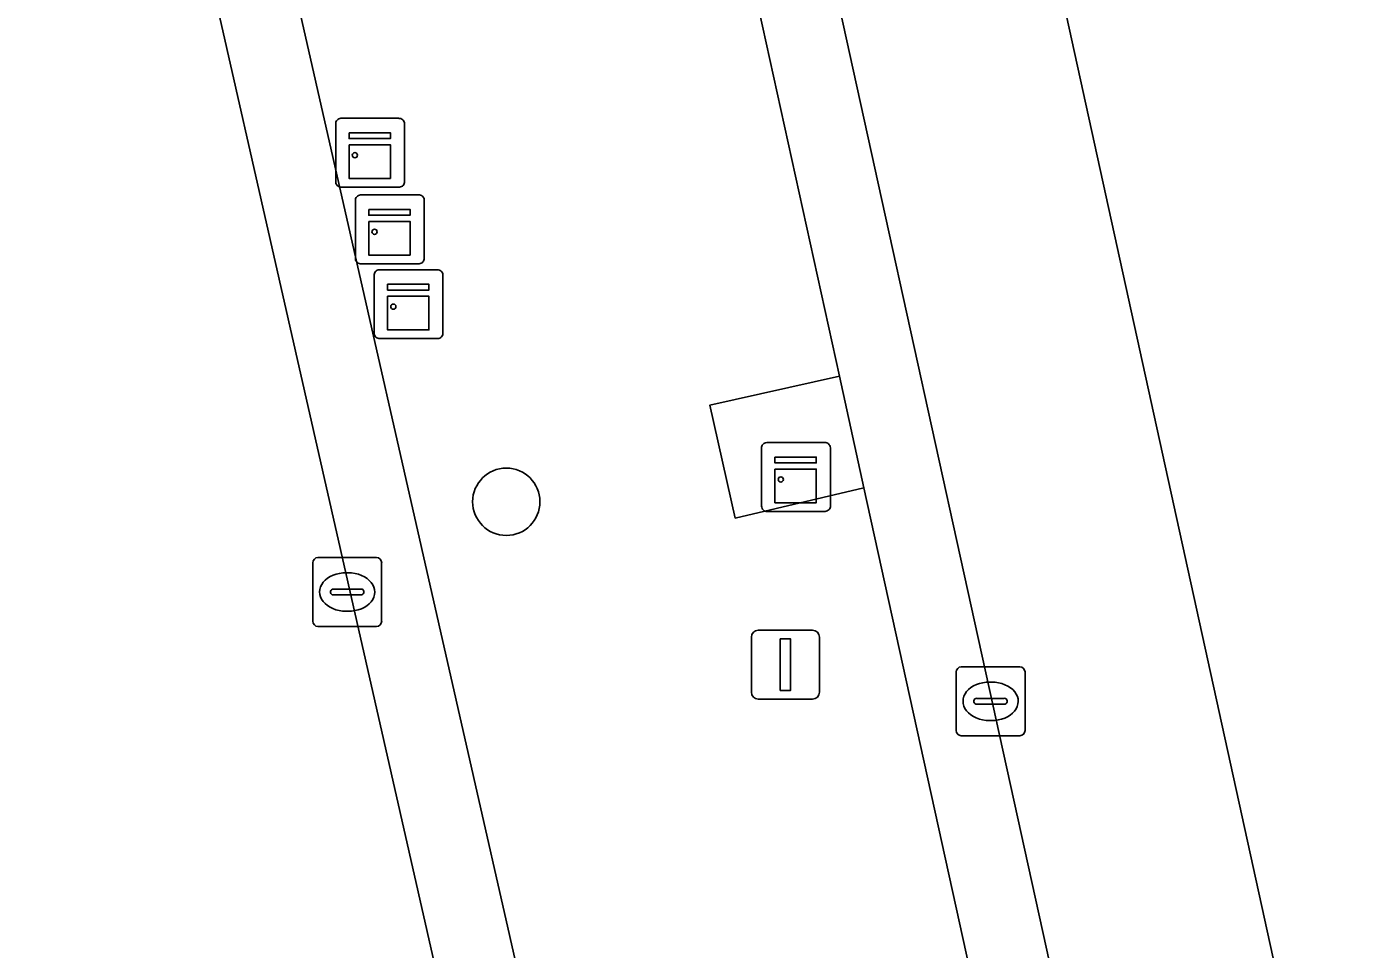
# Model space of a CAD drawing. Extents: x 160806 to 161707, y 383696 to 384148.
# Drawn here: x 161375.18 to 161394.4, y 383864.21 to 383877.62 of the extents above; entities that cross this region are included whole.
import ezdxf

# ---------------------------------------------------------------- set-up
doc = ezdxf.new("R2010")
doc.units = 0
for name, color, linetype in [('IMGEO_Afsluitpaal', 7, 'Continuous'), ('IMGEO_Boom', 7, 'Continuous'), ('IMGEO_Groenvoorziening', 7, 'Continuous'), ('IMGEO_Kast', 7, 'Continuous'), ('IMGEO_Kolk', 7, 'Continuous'), ('IMGEO_OVBaan_gesloten', 7, 'Continuous'), ('IMGEO_Rijbaan_lokaal_gesloten', 7, 'Continuous'), ('IMGEO_Terreindeel_open', 7, 'Continuous'), ('IMGEO_Verkeerseiland_open', 7, 'Continuous')]:
    doc.layers.add(name, color=color, linetype=linetype)

msp = doc.modelspace()

# ---------------------------------------------------------------- linework, layer by layer
at = {"layer": 'IMGEO_Afsluitpaal'}
for p, q in [((161385.709, 383867.945), (161385.709, 383868.745)), ((161385.709, 383868.745), (161385.709, 383867.945)), ((161385.809, 383868.845), (161386.599, 383868.845)), ((161386.599, 383868.845), (161385.809, 383868.845)), ((161386.699, 383868.745), (161386.699, 383867.945)), ((161386.699, 383867.945), (161386.699, 383868.745)), ((161386.599, 383867.845), (161385.809, 383867.845)), ((161385.809, 383867.845), (161386.599, 383867.845))]:
    msp.add_line(p, q, dxfattribs=at)
msp.add_lwpolyline([(161386.129, 383868.72), (161386.279, 383868.72), (161386.279, 383867.97), (161386.129, 383867.97), (161386.129, 383868.72)], dxfattribs=at)
for centre, start, end in [((161385.809, 383868.745), 90, 180), ((161385.809, 383868.745), 90, 180), ((161386.599, 383868.745), 0, 90), ((161386.599, 383868.745), 360, 90), ((161385.809, 383867.945), 180, 270), ((161385.809, 383867.945), 180, 270), ((161386.599, 383867.945), 270, 0), ((161386.599, 383867.945), 270, 0)]:
    msp.add_arc(centre, 0.1, start, end, dxfattribs=at)
at = {"layer": 'IMGEO_Boom'}
msp.add_circle((161382.148, 383870.712), 0.489, dxfattribs=at)
at = {"layer": 'IMGEO_Groenvoorziening'}
msp.add_lwpolyline([(161391.257, 383853.123), (161387.344, 383870.916), (161385.474, 383870.476), (161385.105, 383872.114), (161386.987, 383872.538), (161382.992, 383890.702), (161376.564, 383889.227), (161384.236, 383855.416)], dxfattribs=at)
at = {"layer": 'IMGEO_Kast'}
for p, q in [((161379.669, 383875.358), (161379.669, 383876.199)), ((161379.669, 383876.199), (161379.669, 383875.358)), ((161379.744, 383876.283), (161380.585, 383876.283)), ((161380.585, 383876.283), (161379.744, 383876.283)), ((161380.669, 383876.208), (161380.669, 383875.367)), ((161380.669, 383875.367), (161380.669, 383876.208)), ((161380.594, 383875.283), (161379.753, 383875.283)), ((161379.753, 383875.283), (161380.594, 383875.283)), ((161379.955, 383874.245), (161379.955, 383875.086)), ((161379.955, 383875.086), (161379.955, 383874.245)), ((161380.03, 383875.17), (161380.871, 383875.17)), ((161380.871, 383875.17), (161380.03, 383875.17)), ((161380.955, 383875.095), (161380.955, 383874.254)), ((161380.955, 383874.254), (161380.955, 383875.095)), ((161380.88, 383874.17), (161380.039, 383874.17)), ((161380.039, 383874.17), (161380.88, 383874.17)), ((161380.303, 383874.083), (161381.144, 383874.083)), ((161381.144, 383874.083), (161380.303, 383874.083)), ((161380.228, 383873.158), (161380.228, 383873.999)), ((161380.228, 383873.999), (161380.228, 383873.158)), ((161381.228, 383874.008), (161381.228, 383873.167)), ((161381.228, 383873.167), (161381.228, 383874.008)), ((161381.153, 383873.083), (161380.312, 383873.083)), ((161380.312, 383873.083), (161381.153, 383873.083)), ((161385.932, 383871.572), (161386.773, 383871.572)), ((161386.773, 383871.572), (161385.932, 383871.572)), ((161385.857, 383870.647), (161385.857, 383871.488)), ((161385.857, 383871.488), (161385.857, 383870.647)), ((161386.857, 383871.497), (161386.857, 383870.656)), ((161386.857, 383870.656), (161386.857, 383871.497)), ((161386.782, 383870.572), (161385.941, 383870.572)), ((161385.941, 383870.572), (161386.782, 383870.572))]:
    msp.add_line(p, q, dxfattribs=at)
for points in [[(161379.864, 383876.073), (161380.464, 383876.073), (161380.464, 383875.988), (161379.864, 383875.988), (161379.864, 383876.073)], [(161379.864, 383875.898), (161380.464, 383875.898), (161380.464, 383875.409), (161379.864, 383875.409), (161379.864, 383875.898)], [(161380.15, 383874.96), (161380.75, 383874.96), (161380.75, 383874.875), (161380.15, 383874.875), (161380.15, 383874.96)], [(161380.15, 383874.785), (161380.75, 383874.785), (161380.75, 383874.296), (161380.15, 383874.296), (161380.15, 383874.785)], [(161380.423, 383873.873), (161381.023, 383873.873), (161381.023, 383873.788), (161380.423, 383873.788), (161380.423, 383873.873)], [(161380.423, 383873.698), (161381.023, 383873.698), (161381.023, 383873.209), (161380.423, 383873.209), (161380.423, 383873.698)], [(161386.052, 383871.362), (161386.652, 383871.362), (161386.652, 383871.277), (161386.052, 383871.277), (161386.052, 383871.362)], [(161386.052, 383871.187), (161386.652, 383871.187), (161386.652, 383870.698), (161386.052, 383870.698), (161386.052, 383871.187)]]:
    msp.add_lwpolyline(points, dxfattribs=at)
for centre in [(161379.948, 383875.747), (161380.234, 383874.634), (161380.507, 383873.547), (161386.136, 383871.036)]:
    msp.add_circle(centre, 0.0377, dxfattribs=at)
for centre, start, end in [((161379.747, 383876.205), 92.4484, 184.2845), ((161379.747, 383876.205), 92.4484, 184.2845), ((161380.591, 383876.205), 2.4484, 94.2845), ((161380.591, 383876.205), 2.4484, 94.2845), ((161379.747, 383875.361), 182.4484, 274.2845), ((161379.747, 383875.361), 182.4484, 274.2845), ((161380.591, 383875.361), 272.4484, 4.2845), ((161380.591, 383875.361), 272.4484, 4.2845), ((161380.033, 383875.092), 92.4484, 184.2845), ((161380.033, 383875.092), 92.4484, 184.2845), ((161380.877, 383875.092), 2.4484, 94.2845), ((161380.877, 383875.092), 2.4484, 94.2845), ((161380.877, 383874.248), 272.4484, 4.2845), ((161380.877, 383874.248), 272.4484, 4.2845), ((161380.033, 383874.248), 182.4484, 274.2845), ((161380.033, 383874.248), 182.4484, 274.2845), ((161380.306, 383874.005), 92.4484, 184.2845), ((161380.306, 383874.005), 92.4484, 184.2845), ((161381.15, 383874.005), 2.4484, 94.2845), ((161381.15, 383874.005), 2.4484, 94.2845), ((161380.306, 383873.161), 182.4484, 274.2845), ((161380.306, 383873.161), 182.4484, 274.2845), ((161381.15, 383873.161), 272.4484, 4.2845), ((161381.15, 383873.161), 272.4484, 4.2845), ((161385.935, 383871.494), 92.4484, 184.2845), ((161385.935, 383871.494), 92.4484, 184.2845), ((161386.779, 383871.494), 2.4484, 94.2845), ((161386.779, 383871.494), 2.4484, 94.2845), ((161385.935, 383870.65), 182.4484, 274.2845), ((161385.935, 383870.65), 182.4484, 274.2845), ((161386.779, 383870.65), 272.4484, 4.2845), ((161386.779, 383870.65), 272.4484, 4.2845)]:
    msp.add_arc(centre, 0.0779, start, end, dxfattribs=at)
at = {"layer": 'IMGEO_Kolk'}
for p, q in [((161379.411, 383869.901), (161380.263, 383869.901)), ((161379.336, 383868.975), (161379.336, 383869.827)), ((161379.824, 383869.681), (161379.849, 383869.681)), ((161380.337, 383869.827), (161380.337, 383868.975)), ((161379.595, 383869.395), (161379.595, 383869.407)), ((161380.033, 383869.358), (161379.635, 383869.358)), ((161379.638, 383869.444), (161380.036, 383869.444)), ((161380.079, 383869.407), (161380.079, 383869.395)), ((161379.847, 383869.121), (161379.822, 383869.121)), ((161380.263, 383868.901), (161379.411, 383868.901)), ((161388.759, 383868.313), (161389.611, 383868.313)), ((161388.684, 383867.387), (161388.684, 383868.239)), ((161389.685, 383868.239), (161389.685, 383867.387)), ((161389.172, 383868.093), (161389.197, 383868.093)), ((161388.943, 383867.807), (161388.943, 383867.819)), ((161389.381, 383867.77), (161388.983, 383867.77)), ((161388.986, 383867.856), (161389.384, 383867.856)), ((161389.427, 383867.819), (161389.427, 383867.807)), ((161389.195, 383867.533), (161389.17, 383867.533)), ((161389.611, 383867.313), (161388.759, 383867.313))]:
    msp.add_line(p, q, dxfattribs=at)
for points in [[(161379.411, 383869.901), (161380.263, 383869.901)], [(161379.336, 383868.975), (161379.336, 383869.827)], [(161380.337, 383869.827), (161380.337, 383868.975)], [(161380.263, 383868.901), (161379.411, 383868.901)], [(161388.759, 383868.313), (161389.611, 383868.313)], [(161388.684, 383867.387), (161388.684, 383868.239)], [(161389.685, 383868.239), (161389.685, 383867.387)], [(161389.611, 383867.313), (161388.759, 383867.313)]]:
    msp.add_lwpolyline(points, dxfattribs=at)
for centre, radius, start, end in [((161379.413, 383869.825), 0.0765, 91.552, 178.448), ((161379.413, 383869.825), 0.0765, 91.552, 178.448), ((161380.261, 383869.825), 0.0765, 1.552, 88.448), ((161380.261, 383869.825), 0.0765, 1.552, 88.448), ((161379.635, 383869.404), 0.0403, 85.8775, 175.7526), ((161379.632, 383869.394), 0.0366, 178.938, 274.7102), ((161380.036, 383869.401), 0.043, 264.8664, 352.4533), ((161380.04, 383869.406), 0.0386, 1.7309, 96.639), ((161379.413, 383868.977), 0.0765, 181.552, 268.448), ((161379.413, 383868.977), 0.0765, 181.552, 268.448), ((161380.261, 383868.977), 0.0765, 271.552, 358.448), ((161380.261, 383868.977), 0.0765, 271.552, 358.448), ((161388.761, 383868.237), 0.0765, 91.552, 178.448), ((161388.761, 383868.237), 0.0765, 91.552, 178.448), ((161389.609, 383868.237), 0.0765, 1.552, 88.448), ((161389.609, 383868.237), 0.0765, 1.552, 88.448), ((161388.983, 383867.816), 0.0403, 85.8775, 175.7526), ((161388.98, 383867.806), 0.0366, 178.938, 274.7102), ((161389.384, 383867.813), 0.043, 264.8664, 352.4533), ((161389.388, 383867.818), 0.0386, 1.7309, 96.639), ((161388.761, 383867.389), 0.0765, 181.552, 268.448), ((161388.761, 383867.389), 0.0765, 181.552, 268.448), ((161389.609, 383867.389), 0.0765, 271.552, 358.448), ((161389.609, 383867.389), 0.0765, 271.552, 358.448)]:
    msp.add_arc(centre, radius, start, end, dxfattribs=at)
for centre, major_axis, ratio, start_param, end_param in [((161379.823, 383869.401), (-0.387, 0.002), 0.722429, 4.712389, 7.853982), ((161379.848, 383869.401), (-0.39, 0.002), 0.717154, 1.570796, 4.712389), ((161389.171, 383867.813), (-0.387, 0.002), 0.722429, 4.712389, 7.853982), ((161389.196, 383867.813), (-0.39, 0.002), 0.717154, 1.570796, 4.712389)]:
    msp.add_ellipse(centre, major_axis=major_axis, ratio=ratio, start_param=start_param, end_param=end_param, dxfattribs=at)
at = {"layer": 'IMGEO_OVBaan_gesloten'}
for points in [[(161385.069, 383898.87), (161385.369, 383898.167), (161386.02, 383896.143), (161387.099, 383891.271), (161387.321, 383891.306), (161394.4, 383859.027)], [(161383.054, 383855.409), (161381.497, 383862.271), (161375.176, 383890.13)]]:
    msp.add_lwpolyline(points, dxfattribs=at)
at = {"layer": 'IMGEO_Rijbaan_lokaal_gesloten'}
for points in [[(161394.4, 383859.027), (161387.321, 383891.306), (161387.099, 383891.271), (161386.02, 383896.143), (161385.369, 383898.167), (161375.924, 383896.101), (161375.374, 383893.9)], [(161375.176, 383890.13), (161383.872, 383892.076), (161392.533, 383852.682)]]:
    msp.add_lwpolyline(points, dxfattribs=at)
at = {"layer": 'IMGEO_Terreindeel_open'}
msp.add_lwpolyline([(161386.987, 383872.538), (161385.105, 383872.114), (161385.474, 383870.476), (161387.344, 383870.916)], close=True, dxfattribs=at)
at = {"layer": 'IMGEO_Verkeerseiland_open'}
for points in [[(161392.533, 383852.682), (161383.872, 383892.076), (161375.176, 383890.13), (161381.497, 383862.271), (161383.054, 383855.409)], [(161384.236, 383855.416), (161376.564, 383889.227), (161382.992, 383890.702), (161386.987, 383872.538), (161387.344, 383870.916), (161391.257, 383853.123)]]:
    msp.add_lwpolyline(points, dxfattribs=at)

doc.saveas('drawing.dxf')
